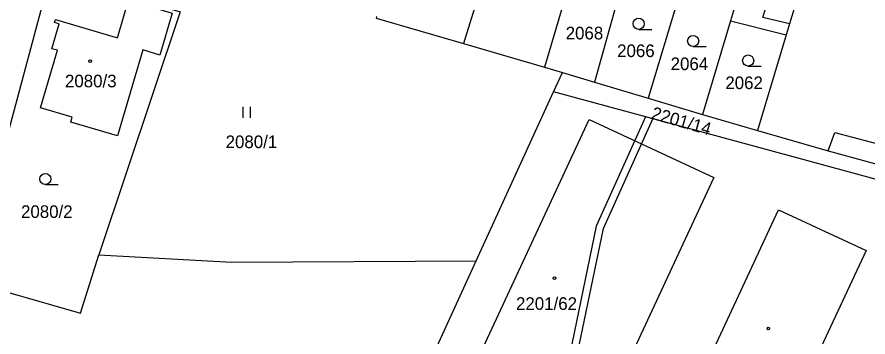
# Model space of a CAD drawing. Extents: x -644096 to -634268, y -1141430 to -1133463.
# Drawn here: x -638098.4 to -637983.8, y -1139210.3 to -1139167.2 of the extents above; entities that cross this region are included whole.
import ezdxf

# ---------------------------------------------------------------- set-up
doc = ezdxf.new("R2010")
doc.units = 0
for name, color, linetype in [('B_Hranice _3D', 7, 'Continuous'), ('M_Svah_Nasyp', 7, 'Continuous'), ('M_Svah_Zarez', 7, 'Continuous'), ('svrsek_osa_sjezdy', 7, 'Continuous'), ('svrsek_osa_terminal_VRT', 7, 'Continuous'), ('svrsek_osa_VRT', 7, 'Continuous'), ('terminal_VRT', 7, 'Continuous')]:
    doc.layers.add(name, color=color, linetype=linetype)

msp = doc.modelspace()

# ---------------------------------------------------------------- linework, layer by layer
at = {"layer": 'B_Hranice _3D'}
msp.add_lwpolyline([(-638057.92, -1139328.82), (-638072.12, -1139323.33), (-638051.39, -1139277.51), (-638031.46, -1139229.87), (-638023.89, -1139217.03), (-638019.44, -1139195.69), (-638012.77, -1139180.9), (-638013.76, -1139180.63), (-638020.4, -1139195.37), (-638024.83, -1139216.67), (-638032.36, -1139229.43), (-638052.31, -1139277.11), (-638073.46, -1139323.89), (-638058.34, -1139329.74), (-638037.49, -1139340.8), (-638037.07, -1139339.9)], close=True, dxfattribs=at)
at = {"layer": 'M_Svah_Nasyp'}
for p, q in [((-637997.94, -1139167.28), (-637997.29, -1139165.09)), ((-637994.38, -1139168.15), (-637997.94, -1139167.28)), ((-637989.16, -1139185.21), (-637988.26, -1139182.76)), ((-637988.26, -1139182.76), (-637972.08, -1139187.05))]:
    msp.add_line(p, q, dxfattribs=at)
at = {"layer": 'M_Svah_Zarez'}
for centre in [(-638088.57, -1139173.16), (-638026.02, -1139202.36), (-637997.22, -1139209.13)]:
    msp.add_circle(centre, 0.175, dxfattribs=at)
at = {"layer": 'svrsek_osa_sjezdy'}
for p, q in [((-638014.68, -1139168.88), (-638012.93, -1139168.88)), ((-638007.35, -1139171.19), (-638005.6, -1139171.19)), ((-637999.94, -1139173.82), (-637998.19, -1139173.82)), ((-638067.97, -1139180.8), (-638067.97, -1139179.3)), ((-638066.97, -1139180.8), (-638066.97, -1139179.3)), ((-638094.62, -1139189.76), (-638092.87, -1139189.76))]:
    msp.add_line(p, q, dxfattribs=at)
for centre in [(-638014.68, -1139168.13), (-638007.35, -1139170.44), (-637999.94, -1139173.07), (-638094.62, -1139189.01)]:
    msp.add_circle(centre, 0.75, dxfattribs=at)
at = {"layer": 'svrsek_osa_terminal_VRT'}
msp.add_arc((-642050.26, -1145189.6), 8802.25, 41.413152, 75.317049, dxfattribs=at)
at = {"layer": 'terminal_VRT'}
for p, q in [((-638034.35, -1139158.1), (-638038.29, -1139170.79)), ((-638023.12, -1139159.59), (-638027.36, -1139173.98)), ((-638016.32, -1139160.54), (-638020.65, -1139175.98)), ((-638009.21, -1139164.19), (-638013.4, -1139178.12)), ((-638001.24, -1139164.17), (-638002.32, -1139167.75)), ((-638002.32, -1139167.75), (-638006.09, -1139180.35)), ((-638002.32, -1139167.75), (-637994.81, -1139169.6)), ((-637994.81, -1139169.6), (-637998.69, -1139182.51)), ((-638038.29, -1139170.79), (-638027.36, -1139173.98)), ((-638027.36, -1139173.98), (-638024.96, -1139174.69)), ((-638026.14, -1139177.27), (-638024.96, -1139174.69)), ((-638024.96, -1139174.69), (-638020.65, -1139175.98)), ((-638020.65, -1139175.98), (-638013.4, -1139178.12)), ((-638036.57, -1139200.05), (-638026.14, -1139177.27)), ((-638013.4, -1139178.12), (-638006.09, -1139180.35)), ((-638006.09, -1139180.35), (-637998.69, -1139182.51))]:
    msp.add_line(p, q, dxfattribs=at)
for points in [[(-637987.5, -1139145.5), (-637988.65, -1139149.1), (-637992.56, -1139163.13), (-637993.76, -1139166.09), (-637994.38, -1139168.15), (-637994.81, -1139169.6)], [(-638093.86, -1139161.33), (-638094.08, -1139162.08), (-638102.38, -1139192.78), (-638105.23, -1139202.69)], [(-638093.86, -1139161.33), (-638076.45, -1139166.5), (-638087.4, -1139199.21)], [(-638093.36, -1139167.97), (-638093.24, -1139167.55), (-638084.9, -1139170.02), (-638083.4, -1139164.9), (-638077.51, -1139166.68), (-638079.17, -1139172.33), (-638081.49, -1139171.65), (-638084.89, -1139183.22), (-638091.2, -1139181.37), (-638091.01, -1139180.71), (-638095.28, -1139179.46), (-638092.99, -1139171.7), (-638093.76, -1139171.48), (-638092.77, -1139168.15), (-638093.36, -1139167.97)], [(-638050, -1139167.16), (-638050.04, -1139167.35), (-638038.29, -1139170.79)], [(-637963, -1139194.45), (-637969.63, -1139192.61), (-637998.5, -1139184.77), (-638026.14, -1139177.27)], [(-638041.86, -1139225.1), (-638021.34, -1139181), (-638004.55, -1139188.8), (-638025.1, -1139232.9), (-638041.86, -1139225.1)], [(-637998.69, -1139182.51), (-637989.16, -1139185.21), (-637972.89, -1139189.65), (-637972.19, -1139189.84)], [(-638010.51, -1139224.63), (-637995.87, -1139193.18), (-637984.04, -1139198.63), (-637998.72, -1139230.03)], [(-638105.23, -1139202.69), (-638089.87, -1139207.08), (-638087.4, -1139199.21)], [(-638087.4, -1139199.21), (-638069.5, -1139200.23), (-638036.57, -1139200.05)], [(-638073.21, -1139267.83), (-638058.07, -1139234.88), (-638050.95, -1139231.45), (-638036.57, -1139200.05)]]:
    msp.add_lwpolyline(points, dxfattribs=at)

# ---------------------------------------------------------------- texts
at = {"layer": 'svrsek_osa_VRT'}
for s, p in [('2068', (-638024.52, -1139170.23)), ('2066', (-638017.59, -1139172.61)), ('2064', (-638010.38, -1139174.36)), ('2080/3', (-638091.97, -1139176.68)), ('2062', (-638003.01, -1139176.92)), ('2080/1', (-638070.33, -1139184.86)), ('2080/2', (-638097.89, -1139194.26)), ('2201/62', (-638031.21, -1139206.63))]:
    msp.add_text(s, height=1.7, dxfattribs=at).set_placement(p)
msp.add_text('2201/14', height=1.7, rotation=344, dxfattribs=at).set_placement((-638013.1, -1139180.89))

doc.saveas('drawing.dxf')
